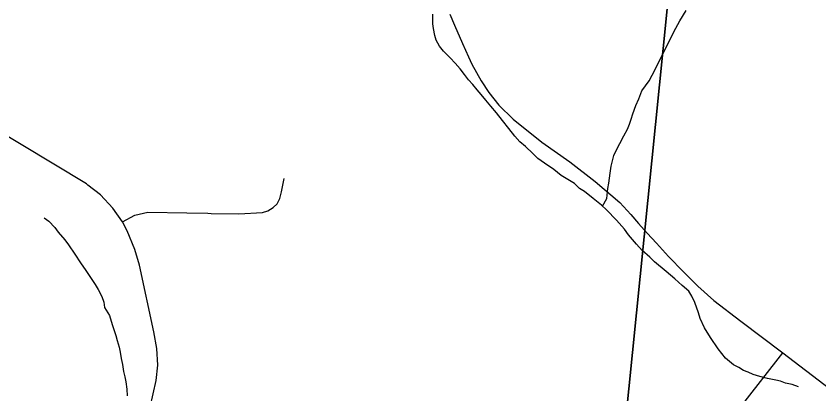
# Model space of a CAD drawing. Extents: x -8.2 to 38.5, y -0.1 to 21.9.
# Drawn here: x 4.362 to 5.146, y 19.323 to 19.692 of the extents above; entities that cross this region are included whole.
import ezdxf

# ---------------------------------------------------------------- set-up
doc = ezdxf.new("R2010")
doc.units = 0
for name, color, linetype in [('GM_X_Adjacent_County_Text', 7, 'Continuous'), ('GM_X_Airport_Location_Class_3', 7, 'Continuous'), ('GM_X_Minor_River', 7, 'Continuous'), ('GM_X_Township_Subdivision_Text', 7, 'Continuous'), ('GM_X_Township_Text', 7, 'Continuous')]:
    doc.layers.add(name, color=color, linetype=linetype)

msp = doc.modelspace()

# ---------------------------------------------------------------- linework, layer by layer
at = {"layer": 'GM_X_Adjacent_County_Text'}
for points in [[(5.04669, 20.18114), (4.94575, 19.17922), (3.94314, 19.29912), (4.03667, 20.29136)], [(5.04669, 20.18114), (6.04008, 20.07204), (5.93961, 19.07468), (4.94575, 19.17922)]]:
    msp.add_lwpolyline(points, close=True, dxfattribs=at)
at = {"layer": 'GM_X_Airport_Location_Class_3'}
for points in [[(4.43234, 19.52705), (4.43082, 19.52824), (4.33497, 19.58592), (4.33027, 19.58913)], [(4.47797, 19.46419), (4.47074, 19.48218), (4.46591, 19.49117), (4.4567, 19.50433), (4.44455, 19.51756), (4.43234, 19.52705)], [(4.53416, 19.13794), (4.52666, 19.15055), (4.5203, 19.16569), (4.4964, 19.22842), (4.49135, 19.24421), (4.48828, 19.26307), (4.4885, 19.28105), (4.49029, 19.29692), (4.49881, 19.33589), (4.50056, 19.3508), (4.49969, 19.36725), (4.49679, 19.38341), (4.4826, 19.44858), (4.47797, 19.46419)]]:
    msp.add_lwpolyline(points, dxfattribs=at)
at = {"layer": 'GM_X_Minor_River'}
for points in [[(4.93499, 19.50655), (4.93932, 19.51397), (4.94034, 19.52384), (4.94124, 19.52877), (4.94264, 19.53863), (4.94359, 19.54545), (4.94616, 19.55604), (4.94898, 19.56205), (4.95179, 19.56769), (4.9558, 19.57519), (4.95939, 19.58156), (4.96142, 19.58645), (4.96308, 19.59136), (4.96474, 19.59664), (4.96763, 19.60493), (4.97046, 19.61133), (4.97334, 19.61924), (4.98044, 19.62894), (4.98645, 19.64019), (4.99248, 19.65221), (4.99972, 19.66685), (5.00455, 19.677), (5.01054, 19.68749), (5.0169, 19.69759)], [(5.1264, 19.32982), (5.12037, 19.33189), (5.11394, 19.33321), (5.10905, 19.33525), (5.10451, 19.33614), (5.09619, 19.3379), (5.08864, 19.34001), (5.08223, 19.34171), (5.07735, 19.34413), (5.07283, 19.34578), (5.06834, 19.34857), (5.06309, 19.35138), (5.05527, 19.35769), (5.04792, 19.36704), (5.04061, 19.3779), (5.03479, 19.38758), (5.03046, 19.39646), (5.02871, 19.40222), (5.02518, 19.41221), (5.0223, 19.41838), (5.0194, 19.42341), (5.0127, 19.42893), (5.00565, 19.43522), (4.9971, 19.44269), (4.98595, 19.45214), (4.98112, 19.45646), (4.97369, 19.46314), (4.96816, 19.46939), (4.96041, 19.47836), (4.95638, 19.4838), (4.94863, 19.49277), (4.93902, 19.50294), (4.93419, 19.50726), (4.92601, 19.51396), (4.91744, 19.52067), (4.91258, 19.52386), (4.90777, 19.52856), (4.9029, 19.53136), (4.89467, 19.53654), (4.88761, 19.54244), (4.87826, 19.54842), (4.87192, 19.55316), (4.8671, 19.55787), (4.85969, 19.56492), (4.8541, 19.56927), (4.8493, 19.57473), (4.84343, 19.58251), (4.83717, 19.5903), (4.83129, 19.5977), (4.82577, 19.60432), (4.82098, 19.61016), (4.81656, 19.61562), (4.81251, 19.6203), (4.80846, 19.62536), (4.80402, 19.63005), (4.80035, 19.63511), (4.79594, 19.64056), (4.79115, 19.6464), (4.78634, 19.65148), (4.77968, 19.65814), (4.77562, 19.66283), (4.77235, 19.66863), (4.77134, 19.67322), (4.77, 19.68011), (4.76937, 19.6847), (4.76924, 19.69422)], [(4.38968, 19.49504), (4.39416, 19.49187), (4.40007, 19.48561), (4.40337, 19.48095), (4.40963, 19.47354), (4.4133, 19.46849), (4.41952, 19.45956), (4.425, 19.45103), (4.43013, 19.44366), (4.43597, 19.43474), (4.43926, 19.4297), (4.44217, 19.42505), (4.44579, 19.41809), (4.44792, 19.4127), (4.44854, 19.40736), (4.45327, 19.39961), (4.45608, 19.39077), (4.45959, 19.38001), (4.46098, 19.37503), (4.4627, 19.36851), (4.46371, 19.36353), (4.46469, 19.35741), (4.46605, 19.35166), (4.46701, 19.34478), (4.46838, 19.33941), (4.4694, 19.33482), (4.47035, 19.32755), (4.47055, 19.32108)]]:
    msp.add_lwpolyline(points, dxfattribs=at)
at = {"layer": 'GM_X_Township_Subdivision_Text'}
for points in [[(4.54944, 19.49945), (4.55269, 19.49938), (4.57963, 19.49879), (4.6028, 19.50021), (4.6082, 19.50181), (4.61322, 19.50515), (4.61715, 19.50884), (4.61962, 19.51402), (4.62137, 19.52041), (4.62413, 19.53359)], [(4.46591, 19.49117), (4.47797, 19.49753), (4.49091, 19.5006), (4.52887, 19.4999), (4.54944, 19.49945)], [(5.04142, 19.27468), (5.04154, 19.27879), (5.04242, 19.28219), (5.04305, 19.28339), (5.07426, 19.31579), (5.11126, 19.36294)]]:
    msp.add_lwpolyline(points, dxfattribs=at)
at = {"layer": 'GM_X_Township_Text'}
for points in [[(4.78591, 19.69405), (4.79035, 19.68336), (4.79824, 19.66561), (4.80414, 19.65242)], [(4.80414, 19.65242), (4.80728, 19.64538), (4.81633, 19.62894), (4.82389, 19.6176), (4.83375, 19.60527), (4.84789, 19.59162), (4.87584, 19.56911), (4.90297, 19.54987), (4.92779, 19.53047), (4.9518, 19.50992), (4.96281, 19.49824), (4.97029, 19.4896), (4.97876, 19.48016), (4.9878, 19.47013), (4.99947, 19.45714), (5.01427, 19.44218), (5.02824, 19.42804), (5.04386, 19.41423), (5.07, 19.39401), (5.11126, 19.36294), (5.20251, 19.29323)]]:
    msp.add_lwpolyline(points, dxfattribs=at)

doc.saveas('drawing.dxf')
